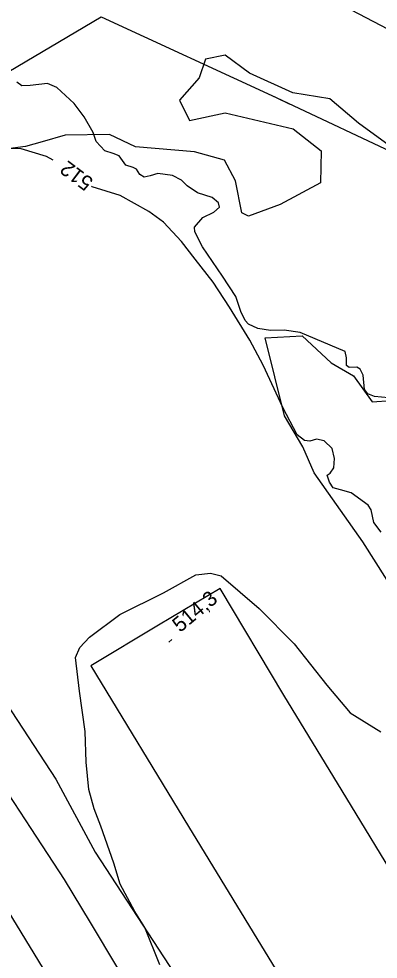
# Model space of a CAD drawing. Extents: x 347059 to 352153, y 6073752 to 6078601.
# Drawn here: x 349028.8 to 349136.4, y 6075706.9 to 6075988.4 of the extents above; entities that cross this region are included whole.
import ezdxf

# ---------------------------------------------------------------- set-up
doc = ezdxf.new("R2010")
doc.units = 0
for name, color, linetype in [('Level 2', 7, 'Continuous'), ('Level 25', 7, 'Continuous'), ('Level 3', 7, 'Continuous'), ('Level 37', 7, 'Continuous'), ('Level 4', 7, 'Continuous'), ('Level 44', 7, 'Continuous')]:
    doc.layers.add(name, color=color, linetype=linetype)

msp = doc.modelspace()

# ---------------------------------------------------------------- linework, layer by layer
at = {"layer": 'Level 2'}
for points in [[(349039.08, 6075946.17), (349037.08, 6075947.22), (349029.49, 6075949.53), (349026.65, 6075949.61), (349023.5, 6075948.76), (349006.56, 6075937.88), (348995.82, 6075932.04), (348986.19, 6075927.12), (348977.97, 6075921.75), (348974.51, 6075918.53), (348971.86, 6075915.44), (348966.77, 6075909.16), (348963.44, 6075904.32), (348960.8, 6075899.11), (348959.82, 6075896.58), (348960.44, 6075894.03), (348966.85, 6075881.98), (348969.69, 6075874.46), (348972.84, 6075865.59)], [(349137.21, 6075834.79), (349135.09, 6075837.7), (349134.62, 6075839.57), (349134.3, 6075841.43), (349133.41, 6075842.83), (349128.25, 6075846.56), (349125.05, 6075847.4), (349122.93, 6075848.05), (349121.78, 6075849.77), (349121.04, 6075851.82), (349121.98, 6075852.45), (349123.08, 6075854.02), (349123.28, 6075856.84), (349122.56, 6075859.83), (349120.16, 6075862.12), (349117.88, 6075862.64), (349115.92, 6075861.97), (349114.26, 6075862.21), (349112.1, 6075863.89), (349107.8, 6075872.06), (349101.91, 6075884.76), (349097.91, 6075892.25), (349091.81, 6075902.13), (349086.93, 6075909.56), (349081.56, 6075916.46), (349077.49, 6075921.77), (349072.08, 6075927.57), (349067.65, 6075930.73), (349059.07, 6075935.55), (349050.72, 6075938.16), (349050.49, 6075938.32)], [(349070.94, 6075705.24), (349066.53, 6075716.41), (349063.47, 6075721.19), (349063.47, 6075721.19), (349059.11, 6075729.43), (349057.18, 6075735.67), (349053.32, 6075746.7), (349051.28, 6075751.94), (349049.74, 6075757.7), (349048.95, 6075765.95), (349048.62, 6075775.09), (349046.97, 6075787.14), (349045.71, 6075797.26), (349047.05, 6075800.28), (349049.91, 6075803.33), (349059, 6075810.06), (349072.08, 6075816.59), (349081.75, 6075822), (349086.13, 6075822.5), (349089.37, 6075821.67), (349100.71, 6075811.92), (349111.19, 6075801.31), (349120.99, 6075788.99), (349127.97, 6075780.7), (349137.18, 6075774.95)]]:
    msp.add_lwpolyline(points, dxfattribs=at)
at = {"layer": 'Level 25'}
msp.add_lwpolyline([(349144.06, 6075727), (349125.57, 6075757.33), (349108.15, 6075786.01), (349089.08, 6075817.94), (349070.54, 6075806.89), (349050.35, 6075794.75), (349079.55, 6075746.69), (349102.5, 6075709), (349125.41, 6075671.72), (349148.36, 6075633.86)], dxfattribs=at)
at = {"layer": 'Level 3'}
msp.add_line((349073.69, 6075801.84), (349074.61, 6075802.61), dxfattribs=at)
at = {"layer": 'Level 37'}
for points in [[(349160.73, 6075498.89), (349134.29, 6075542.79), (349102.45, 6075595.52), (349073.5, 6075643.88), (349047.55, 6075685.37), (349016.57, 6075735.98), (348983.34, 6075791.45), (348957.42, 6075833.08), (348930.88, 6075881.4), (348949.9, 6075924.16), (348980.68, 6075945.55), (349018.14, 6075968.15), (349053.46, 6075988.98), (349105.83, 6075964.84), (349145.26, 6075946.36)], [(349104.31, 6075965.54), (349105.83, 6075964.84), (349109.75, 6075963)]]:
    msp.add_lwpolyline(points, dxfattribs=at)
at = {"layer": 'Level 4'}
for points in [[(349141.56, 6075874.76), (349135.26, 6075875.38), (349133.28, 6075876.13), (349132.3, 6075877.49), (349131.91, 6075881.75), (349130.97, 6075883.6), (349129.92, 6075884.14), (349127.7, 6075884.1), (349126.85, 6075884.67), (349126.85, 6075886.92), (349126.5, 6075888.88), (349113.03, 6075894.5), (349108.21, 6075895.22), (349104.15, 6075895.14), (349100.3, 6075895.7), (349097.51, 6075896.98), (349096.55, 6075898.13), (349095.28, 6075900.83), (349093.72, 6075905.31), (349089.73, 6075911.37), (349083.78, 6075920.15), (349081.48, 6075924.62), (349081.36, 6075926.02), (349083.85, 6075928.91), (349087.12, 6075930.58), (349088.81, 6075932.06), (349088.52, 6075933.32), (349086.62, 6075934.97), (349082.24, 6075936.35), (349079.19, 6075938.47), (349077.46, 6075940.18), (349074.76, 6075941.54), (349070.43, 6075942.14), (349068.1, 6075941.41), (349066.34, 6075940.99), (349064.98, 6075941.81), (349063.99, 6075943.46), (349062.96, 6075943.88), (349060.85, 6075944.61), (349058.77, 6075947.38), (349056.99, 6075948.07), (349054.48, 6075948.92), (349051.91, 6075951.73), (349051.05, 6075954.39), (349048.37, 6075959.14), (349045.33, 6075963.07), (349040.16, 6075967.92), (349037.36, 6075969.12), (349032.18, 6075968.48), (349029.67, 6075968.42), (349028.13, 6075969.47)], [(349058.42, 6075704.23), (349050.22, 6075717.89), (349042.4, 6075730.82), (349032.45, 6075746.03), (349025.63, 6075756.4), (349019, 6075766.72), (349009.46, 6075781.44), (349004.14, 6075789.92), (348995, 6075804.51), (348985.48, 6075819.39), (348976.23, 6075833.59), (348968.57, 6075846.05), (348959.43, 6075860.11), (348952.47, 6075871.28), (348943.55, 6075883.81), (348938.06, 6075891.77), (348934.84, 6075895.09), (348930.65, 6075900.68), (348929.92, 6075903), (348929.97, 6075904.39), (348931.73, 6075906.68), (348934.08, 6075910.36), (348934.85, 6075911.6)]]:
    msp.add_lwpolyline(points, dxfattribs=at)
at = {"layer": 'Level 44'}
for points in [[(349064.7, 6075998.76), (349072.04, 6076003.66), (349092.51, 6076002.7), (349109.54, 6075996.32), (349125.97, 6075992.29), (349143.72, 6075983.07)], [(349149.49, 6075943.32), (349130.43, 6075957.17), (349121.93, 6075964.49), (349110.78, 6075966.32), (349097.8, 6075972.17), (349090.59, 6075977.57), (349084.67, 6075976.39), (349082.75, 6075970.76), (349076.89, 6075964.08), (349079.86, 6075958), (349090.56, 6075960.3), (349110.94, 6075955.5), (349119.27, 6075948.93), (349119.13, 6075939.36), (349106.97, 6075932.85), (349097.55, 6075929.37), (349095.51, 6075930.38), (349093.69, 6075939.96), (349090.33, 6075946.16), (349081.37, 6075948.62), (349063.72, 6075950.14), (349055.87, 6075953.81), (349042.66, 6075953.62), (349035.76, 6075951.63), (349030.81, 6075950.25), (349020.12, 6075948.85)], [(349142.32, 6075815.2), (349131.73, 6075831.89), (349117.24, 6075852.54), (349113.78, 6075860.31), (349108.32, 6075869.57), (349102.53, 6075892.94), (349113.57, 6075893.57), (349122.33, 6075885.4), (349128.95, 6075881.6), (349134.54, 6075873.8), (349140.24, 6075874.18)], [(349024.97, 6075783.6), (349039.89, 6075760.79), (349051.62, 6075738.93), (349078.44, 6075697.84)]]:
    msp.add_lwpolyline(points, dxfattribs=at)

# ---------------------------------------------------------------- texts
at = {"layer": 'Level 2'}
msp.add_text('512', height=4.5, rotation=143.1078, dxfattribs=at).set_placement((349051.39, 6075940.2))
at = {"layer": 'Level 3'}
msp.add_text('514,3', height=4.5, rotation=39.62, dxfattribs=at).set_placement((349077.05, 6075804.56))

doc.saveas('drawing.dxf')
